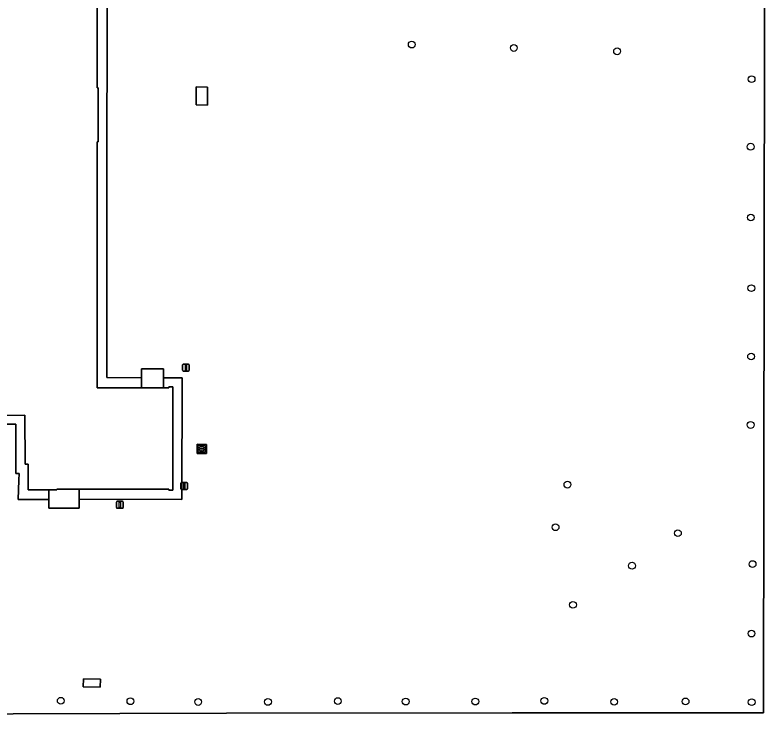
# Model space of a CAD drawing. Extents: x 161477 to 163040, y 383680 to 384871.
# Drawn here: x 162317.7 to 162426.2, y 384390 to 384491 of the extents above; entities that cross this region are included whole.
import ezdxf

# ---------------------------------------------------------------- set-up
doc = ezdxf.new("R2010")
doc.units = 0
for name, color, linetype in [('IMGEO_Boom', 7, 'Continuous'), ('IMGEO_Brandkraan', 7, 'Continuous'), ('IMGEO_Groenvoorziening', 7, 'Continuous'), ('IMGEO_Lichtmast', 7, 'Continuous'), ('IMGEO_Pand', 7, 'Continuous'), ('IMGEO_Terreindeel_halfverhard', 7, 'Continuous'), ('IMGEO_Voetpad_gesloten', 7, 'Continuous'), ('IMGEO_Voetpad_open', 7, 'Continuous')]:
    doc.layers.add(name, color=color, linetype=linetype)

msp = doc.modelspace()

# ---------------------------------------------------------------- linework, layer by layer
at = {"layer": 'IMGEO_Boom'}
for centre in [(162375.09, 384486.73), (162389.86, 384486.24), (162404.79, 384485.76), (162424.25, 384481.73), (162424.11, 384471.97), (162424.14, 384461.73), (162424.21, 384451.52), (162424.17, 384441.63), (162424.11, 384431.74), (162397.61, 384423.11), (162395.9, 384416.95), (162413.59, 384416.1), (162406.95, 384411.39), (162424.39, 384411.63), (162398.41, 384405.74), (162424.23, 384401.58), (162324.33, 384391.87), (162334.4, 384391.8), (162344.2, 384391.69), (162354.3, 384391.7), (162364.4, 384391.82), (162374.22, 384391.75), (162384.29, 384391.75), (162394.27, 384391.84), (162404.37, 384391.71), (162414.7, 384391.77), (162424.26, 384391.67)]:
    msp.add_circle(centre, 0.489, dxfattribs=at)
at = {"layer": 'IMGEO_Brandkraan'}
for p, q in [((162344.21, 384427.86), (162344.21, 384428.72)), ((162344.28, 384428.79), (162345.14, 384428.79)), ((162345.14, 384427.79), (162344.28, 384427.79)), ((162344.47, 384428.28), (162344.47, 384428.3)), ((162344.51, 384428.33), (162344.91, 384428.33)), ((162344.91, 384428.25), (162344.51, 384428.25)), ((162344.72, 384428.01), (162344.69, 384428.01)), ((162344.7, 384428.57), (162344.72, 384428.57)), ((162344.95, 384428.3), (162344.95, 384428.28)), ((162345.21, 384428.72), (162345.21, 384427.86))]:
    msp.add_line(p, q, dxfattribs=at)
for points in [[(162344.21, 384427.86), (162344.21, 384428.72)], [(162344.28, 384428.79), (162345.14, 384428.79)], [(162345.14, 384427.79), (162344.28, 384427.79)], [(162345.21, 384428.72), (162345.21, 384427.86)]]:
    msp.add_lwpolyline(points, dxfattribs=at)
for centre, radius, start, end in [((162344.29, 384428.71), 0.0765, 91.552, 178.448), ((162344.29, 384428.71), 0.0765, 91.552, 178.448), ((162344.29, 384427.87), 0.0765, 181.552, 268.448), ((162344.29, 384427.87), 0.0765, 181.552, 268.448), ((162344.51, 384428.29), 0.0403, 85.8775, 175.7526), ((162344.5, 384428.28), 0.0366, 178.938, 274.7102), ((162344.91, 384428.29), 0.0386, 1.7309, 96.639), ((162344.91, 384428.29), 0.043, 264.8664, 352.4533), ((162345.13, 384428.71), 0.0765, 1.552, 88.448), ((162345.13, 384428.71), 0.0765, 1.552, 88.448), ((162345.13, 384427.87), 0.0765, 271.552, 358.448), ((162345.13, 384427.87), 0.0765, 271.552, 358.448)]:
    msp.add_arc(centre, radius, start, end, dxfattribs=at)
for centre, major_axis, ratio, start_param, end_param in [((162344.7, 384428.29), (-0.387, 0.002), 0.722429, 4.712389, 7.853982), ((162344.72, 384428.29), (-0.39, 0.002), 0.717154, 1.570796, 4.712389)]:
    msp.add_ellipse(centre, major_axis=major_axis, ratio=ratio, start_param=start_param, end_param=end_param, dxfattribs=at)
at = {"layer": 'IMGEO_Groenvoorziening'}
for points in [[(162301.99, 384389.95), (162348.32, 384390.06), (162389.63, 384390.1), (162425.97, 384390.1), (162425.97, 384390.28), (162426.19, 384554.61)], [(162333.61, 384517.86), (162333.03, 384521), (162331.03, 384521.02), (162330.99, 384438.6), (162335.99, 384438.57), (162335.99, 384439.87), (162339.18, 384439.87), (162339.18, 384438.56), (162341.9, 384438.54), (162341.84, 384420.95), (162326.97, 384421.02), (162326.97, 384419.69), (162322.61, 384419.69), (162322.61, 384420.96), (162318.19, 384420.97), (162318.29, 384423.78), (162318.32, 384424.73), (162317.87, 384424.73), (162317.81, 384424.73), (162317.83, 384430.28), (162317.84, 384431.85), (162314.74, 384431.84)]]:
    msp.add_lwpolyline(points, dxfattribs=at)
for points in [[(162345.54, 384477.98), (162343.91, 384478.03), (162343.92, 384480.64), (162345.54, 384480.59)], [(162345.42, 384428.92), (162345.39, 384427.59), (162344.06, 384427.61), (162344.08, 384428.95)], [(162330.04, 384393.84), (162327.59, 384393.88), (162327.6, 384395.04), (162330.06, 384395.01)]]:
    msp.add_lwpolyline(points, close=True, dxfattribs=at)
at = {"layer": 'IMGEO_Lichtmast'}
for p, q in [((162341.94, 384439.64), (162341.94, 384440.43)), ((162341.94, 384440.43), (162341.94, 384439.64)), ((162342.04, 384440.53), (162342.82, 384440.53)), ((162342.82, 384440.53), (162342.04, 384440.53)), ((162342.92, 384440.43), (162342.92, 384439.64)), ((162342.92, 384439.64), (162342.92, 384440.43)), ((162342.82, 384439.54), (162342.04, 384439.54)), ((162342.04, 384439.54), (162342.82, 384439.54)), ((162341.69, 384422.52), (162341.69, 384423.32)), ((162341.69, 384423.32), (162341.69, 384422.52)), ((162341.79, 384423.42), (162342.58, 384423.42)), ((162342.58, 384423.42), (162341.79, 384423.42)), ((162342.58, 384422.42), (162341.79, 384422.42)), ((162341.79, 384422.42), (162342.58, 384422.42)), ((162342.68, 384423.32), (162342.68, 384422.52)), ((162342.68, 384422.52), (162342.68, 384423.32)), ((162332.38, 384419.8), (162332.38, 384420.6)), ((162332.38, 384420.6), (162332.38, 384419.8)), ((162332.48, 384420.7), (162333.27, 384420.7)), ((162333.27, 384420.7), (162332.48, 384420.7)), ((162333.37, 384420.6), (162333.37, 384419.8)), ((162333.37, 384419.8), (162333.37, 384420.6)), ((162333.27, 384419.7), (162332.48, 384419.7)), ((162332.48, 384419.7), (162333.27, 384419.7))]:
    msp.add_line(p, q, dxfattribs=at)
for points in [[(162342.35, 384440.41), (162342.51, 384440.41), (162342.51, 384439.66), (162342.35, 384439.66), (162342.35, 384440.41)], [(162342.11, 384423.29), (162342.26, 384423.29), (162342.26, 384422.54), (162342.11, 384422.54), (162342.11, 384423.29)], [(162332.8, 384420.58), (162332.95, 384420.58), (162332.95, 384419.83), (162332.8, 384419.83), (162332.8, 384420.58)]]:
    msp.add_lwpolyline(points, dxfattribs=at)
for centre, start, end in [((162342.04, 384440.43), 90, 180), ((162342.04, 384440.43), 90, 180), ((162342.82, 384440.43), 0, 90), ((162342.82, 384440.43), 360, 90), ((162342.04, 384439.64), 180, 270), ((162342.04, 384439.64), 180, 270), ((162342.82, 384439.64), 270, 0), ((162342.82, 384439.64), 270, 0), ((162341.79, 384423.32), 90, 180), ((162341.79, 384423.32), 90, 180), ((162341.79, 384422.52), 180, 270), ((162341.79, 384422.52), 180, 270), ((162342.58, 384423.32), 0, 90), ((162342.58, 384423.32), 360, 90), ((162342.58, 384422.52), 270, 0), ((162342.58, 384422.52), 270, 0), ((162332.48, 384420.6), 90, 180), ((162332.48, 384420.6), 90, 180), ((162333.27, 384420.6), 0, 90), ((162333.27, 384420.6), 360, 90), ((162332.48, 384419.8), 180, 270), ((162332.48, 384419.8), 180, 270), ((162333.27, 384419.8), 270, 0), ((162333.27, 384419.8), 270, 0)]:
    msp.add_arc(centre, 0.1, start, end, dxfattribs=at)
at = {"layer": 'IMGEO_Pand'}
msp.add_lwpolyline([(162316.04, 384433.13), (162319.15, 384433.14), (162319.16, 384426.05), (162319.64, 384426.05), (162319.62, 384422.34), (162322.61, 384422.34), (162323.78, 384422.34), (162323.78, 384422.48), (162326.97, 384422.48), (162339.96, 384422.46), (162339.96, 384422.33), (162340.53, 384422.33), (162340.52, 384437.23), (162339.97, 384437.23), (162339.97, 384437.1), (162339.17, 384437.1), (162336, 384437.1), (162329.59, 384437.09), (162329.59, 384472.68), (162329.72, 384472.68), (162329.72, 384480.49), (162329.59, 384480.49), (162329.59, 384499.98)], dxfattribs=at)
at = {"layer": 'IMGEO_Terreindeel_halfverhard'}
for points in [[(162331.03, 384521.02), (162327.05, 384521.02), (162325.99, 384521.01), (162325.99, 384520.6), (162325.99, 384520.04), (162329.71, 384520.04), (162329.72, 384519.47), (162329.59, 384519.47), (162329.59, 384499.98), (162329.59, 384480.49), (162329.72, 384480.49), (162329.72, 384472.68), (162329.59, 384472.68), (162329.59, 384437.09), (162336, 384437.1), (162335.99, 384438.57), (162330.99, 384438.6)], [(162316.16, 384469.21), (162312.22, 384469.22), (162311.21, 384468.17), (162312.23, 384468.17), (162314.69, 384468.17), (162314.69, 384465.17), (162314.74, 384431.84), (162317.84, 384431.85), (162317.83, 384430.28), (162317.81, 384424.73), (162317.87, 384424.73), (162318.32, 384424.73), (162318.29, 384423.78), (162318.19, 384420.97), (162322.61, 384420.96), (162322.61, 384422.03), (162322.61, 384422.34), (162319.62, 384422.34), (162319.64, 384426.05), (162319.16, 384426.05), (162319.15, 384433.14), (162316.04, 384433.13), (162316.04, 384433.68), (162316.17, 384433.68)], [(162341.9, 384438.54), (162339.18, 384438.56), (162339.17, 384437.1), (162339.97, 384437.1), (162339.97, 384437.23), (162340.52, 384437.23), (162340.53, 384422.33), (162339.96, 384422.33), (162339.96, 384422.46), (162326.97, 384422.48), (162326.97, 384421.02), (162341.84, 384420.95)]]:
    msp.add_lwpolyline(points, close=True, dxfattribs=at)
at = {"layer": 'IMGEO_Voetpad_gesloten'}
for points in [[(162345.54, 384480.59), (162343.92, 384480.64), (162343.91, 384478.03), (162345.54, 384477.98)], [(162330.06, 384395.01), (162327.6, 384395.04), (162327.59, 384393.88), (162330.04, 384393.84)]]:
    msp.add_lwpolyline(points, close=True, dxfattribs=at)
at = {"layer": 'IMGEO_Voetpad_open'}
msp.add_lwpolyline([(162426.19, 384554.61), (162425.97, 384390.28), (162425.97, 384390.1), (162389.63, 384390.1), (162348.32, 384390.06), (162301.99, 384389.95)], dxfattribs=at)
for points in [[(162339.18, 384438.56), (162339.18, 384439.87), (162335.99, 384439.87), (162335.99, 384438.57), (162336, 384437.1), (162339.17, 384437.1)], [(162345.42, 384428.92), (162344.08, 384428.95), (162344.06, 384427.61), (162345.39, 384427.59)], [(162326.97, 384422.48), (162323.78, 384422.48), (162323.78, 384422.34), (162322.61, 384422.34), (162322.61, 384422.03), (162322.61, 384420.96), (162322.61, 384419.69), (162326.97, 384419.69), (162326.97, 384421.02)]]:
    msp.add_lwpolyline(points, close=True, dxfattribs=at)

doc.saveas('drawing.dxf')
